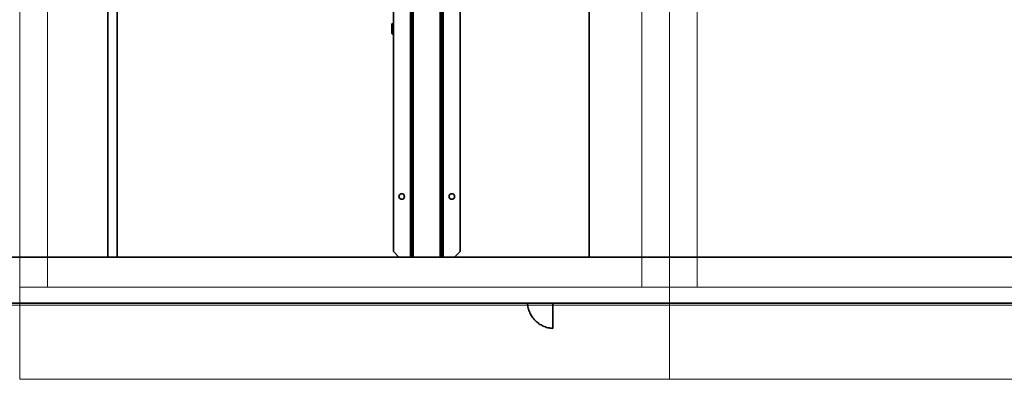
# Model space of a CAD drawing. Header units: millimetres. Extents: x -1465 to 393277, y -3788 to 454312.
# Tile 459 of 656: x 371047 to 372113, y 7084 to 7473. Entities that reach past the tile are written whole.
import ezdxf

# ---------------------------------------------------------------- set-up
doc = ezdxf.new("R2010")
doc.units = ezdxf.units.MM
doc.header["$XCLIPFRAME"] = 2
doc.linetypes.add('DASHDOT', pattern=[1, 0.5, -0.25, 0, -0.25])
doc.linetypes.add('Dashed2cust', pattern=[50, 25, -25])
for name, color, linetype in [('AHU03-3-8111DXF_CONTINUOUS_LINE', 8, 'Continuous'), ('AHU03-3-8112DXF_CONTINUOUS_LINE', 8, 'Continuous'), ('FLUID-N1', 8, 'Continuous'), ('FLUID-N1-INS', 8, 'Continuous'), ('IPHandle', 8, 'Continuous')]:
    doc.layers.add(name, color=color, linetype=linetype)
picture_1 = doc.add_image_def('image2.bmp', size_in_pixel=(2333, 386))

msp = doc.modelspace()

# ---------------------------------------------------------------- linework, layer by layer
at = {"color": 8, "linetype": 'Continuous', "lineweight": 35, "ltscale": 100}
for p, q in [((371142.2, 8097.3), (371142.2, 7216.3)), ((371152.2, 8097.3), (371152.2, 7216.3)), ((371663.8, 7216.3), (371663.8, 8097.3)), ((371663.8, 7216.3), (371663.8, 8097.3)), ((371663.8, 7216.3), (369075.8, 7216.3)), ((371663.8, 7216.3), (369441.8, 7216.3)), ((371152.2, 7216.3), (371142.2, 7216.3)), ((373521.8, 7216.3), (371663.8, 7216.3)), ((373521.8, 7216.3), (371663.8, 7216.3)), ((371663.8, 7166.3), (369073.8, 7166.3)), ((371663.8, 7166.3), (369439.8, 7166.3)), ((373521.8, 7166.3), (371663.8, 7166.3)), ((373521.8, 7166.3), (371663.8, 7166.3))]:
    msp.add_line(p, q, dxfattribs=at)
at = {"color": 8, "linetype": 'Dashed2cust', "lineweight": 35, "ltscale": 100}
for p, q in [((375013.8, 7116.3), (369073.8, 7116.3)), ((375745.8, 7116.3), (369439.8, 7116.3))]:
    msp.add_line(p, q, dxfattribs=at)
at = {"color": 8, "linetype": 'Continuous', "lineweight": 35, "ltscale": 100, "flags": 128}
msp.add_lwpolyline([(369073.8, 8147.3), (375745.8, 8147.3), (375745.8, 7166.3), (369073.8, 7166.3)], close=True, dxfattribs=at)
at = {"layer": 'AHU03-3-8111DXF_CONTINUOUS_LINE', "color": 8, "linetype": 'Continuous', "lineweight": 35, "ltscale": 100}
for p, q in [((371449.8, 7468.8), (371451.6, 7468.8)), ((371449.8, 7468.8), (371451.6, 7468.8)), ((371449.8, 7468.8), (371449.8, 7459.8)), ((371449.8, 7459.8), (371449.8, 7468.8)), ((371449.8, 7460.5), (371451.6, 7460.5)), ((371449.8, 7460.5), (371451.6, 7460.5)), ((371449.8, 7459.8), (371451.6, 7459.8)), ((371449.8, 7459.8), (371451.6, 7459.8))]:
    msp.add_line(p, q, dxfattribs=at)
for end in [246.6341, 246.3957]:
    msp.add_arc((371452.8, 7459.8), 3, 180, end, dxfattribs=at)
at = {"layer": 'AHU03-3-8112DXF_CONTINUOUS_LINE', "color": 8, "linetype": 'Continuous', "lineweight": 35, "ltscale": 100}
for p, q in [((371451.6, 7222.3), (371451.6, 8091.3)), ((371470.1, 7216.3), (371470.1, 8097.3)), ((371471.6, 7216.3), (371471.6, 8097.3)), ((371473.1, 8097.3), (371473.1, 7216.3)), ((371502.3, 7216.3), (371502.3, 8097.3)), ((371503.8, 8097.3), (371503.8, 7216.3)), ((371505.3, 8097.3), (371505.3, 7216.3)), ((371523.8, 8091.3), (371523.8, 7222.3)), ((371457.6, 7216.3), (371451.6, 7222.3)), ((371471.6, 7216.3), (371457.6, 7216.3)), ((371503.8, 7216.3), (371471.6, 7216.3)), ((371517.8, 7216.3), (371503.8, 7216.3)), ((371523.8, 7222.3), (371517.8, 7216.3))]:
    msp.add_line(p, q, dxfattribs=at)
for centre in [(371460.6, 7281.8), (371514.8, 7281.8)]:
    msp.add_circle(centre, 3, dxfattribs=at)
at = {"layer": 'FLUID-N1', "color": 8, "linetype": 'Continuous', "lineweight": 18, "ltscale": 100}
for p, q in [((371076.8, 7183.8), (371076.8, 8083.8)), ((371720.8, 7183.8), (371720.8, 8083.8)), ((371780.8, 7183.8), (371780.8, 8083.8))]:
    msp.add_line(p, q, dxfattribs=at)
at = {"layer": 'FLUID-N1', "color": 8, "linetype": 'Continuous', "lineweight": 13, "ltscale": 100}
for p, q in [((371750.8, 7183.8), (371046.8, 7183.8)), ((373250.8, 7183.8), (371750.8, 7183.8))]:
    msp.add_line(p, q, dxfattribs=at)
at = {"layer": 'FLUID-N1-INS', "color": 8, "linetype": 'Continuous', "lineweight": 13, "ltscale": 100}
for p, q in [((371046.8, 7083.8), (371046.8, 8183.8)), ((371750.8, 7083.8), (371750.8, 8183.8)), ((371750.8, 7083.8), (371750.8, 8183.8)), ((371750.8, 7083.8), (371046.8, 7083.8)), ((373250.8, 7083.8), (371750.8, 7083.8))]:
    msp.add_line(p, q, dxfattribs=at)
at = {"layer": 'IPHandle', "color": 8, "linetype": 'Continuous', "lineweight": 35, "ltscale": 100}
msp.add_line((371624.3, 7166.3), (371624.3, 7138.9), dxfattribs=at)
msp.add_line((371624.3, 7166.3), (371624.3, 7138.9), dxfattribs=at)
at = {"layer": 'IPHandle', "color": 8, "linetype": 'DASHDOT', "lineweight": 35, "ltscale": 100}
msp.add_arc((371625.8, 7167.9), 29, 183.0137, 266.9863, dxfattribs=at)
msp.add_arc((371625.8, 7167.9), 29, 183.0137, 266.9863, dxfattribs=at)

# ---------------------------------------------------------------- pictures from other files: only their frames are drawn
at = {"color": 8, "lineweight": 13}
image = msp.add_image(picture_1, insert=(370143.6, 7164.1), size_in_units=(5943.4, 983.7), dxfattribs=at)
image.set_boundary_path([(-0.5, -0.5), (2332.5, 385.5)])

doc.saveas('drawing.dxf')
